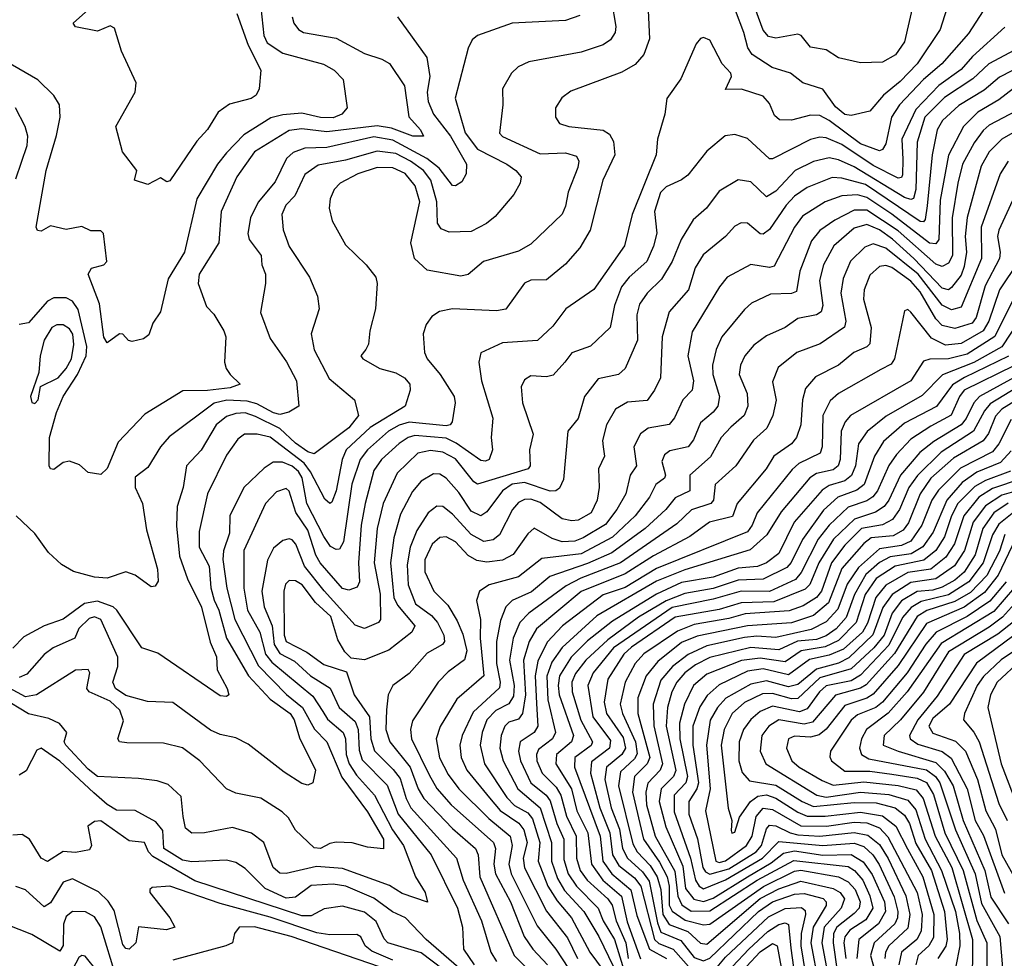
# Model space of a CAD drawing. Extents: x 1308313 to 1441400, y 959662 to 1036319.
# Tile 425 of 656: x 1365097 to 1368233, y 1016816 to 1019806. Entities that reach past the tile are written whole.
import ezdxf

# ---------------------------------------------------------------- set-up
doc = ezdxf.new("R2010")
doc.units = 0

msp = doc.modelspace()

# ---------------------------------------------------------------- linework, layer by layer
at = {"layer": '0CON10XD'}
for points in [[(1367098.7, 1019835), (1367102.8, 1019745), (1367084.8, 1019695.2), (1367057.4, 1019662.6), (1367015, 1019638.4), (1366851.7, 1019578.3), (1366823.5, 1019556.5), (1366803.1, 1019525), (1366803.3, 1019495), (1366815.8, 1019475), (1366845.3, 1019465.3), (1366955, 1019453.4), (1366975, 1019441.6), (1366988, 1019418), (1366992.5, 1019375), (1366954.3, 1019295), (1366914.1, 1019135), (1366880.6, 1019079.4), (1366835, 1019026.8), (1366775, 1018977.2), (1366725, 1018975.9), (1366705, 1018966.4), (1366645, 1018884.1), (1366615, 1018878.4), (1366475, 1018884.7), (1366433.6, 1018876.4), (1366409.5, 1018860.5), (1366391.8, 1018835), (1366382.1, 1018805), (1366386.2, 1018745), (1366394.6, 1018725), (1366436.2, 1018675), (1366480.8, 1018605), (1366483.5, 1018585), (1366474.6, 1018525), (1366468.1, 1018515), (1366455, 1018512.3), (1366336.8, 1018523.2), (1366305, 1018514.2), (1366271.5, 1018495), (1366204.4, 1018435), (1366180.8, 1018405), (1366154.3, 1018325.7), (1366127.7, 1018142.3), (1366115, 1018119.3), (1366105, 1018117.5), (1366087, 1018127), (1366065, 1018158.9), (1366011.7, 1018265), (1365996.2, 1018346.2), (1365985, 1018366.2), (1365965, 1018383.9), (1365933.9, 1018396.1), (1365903.8, 1018396.2), (1365875, 1018377.2), (1365811.1, 1018315), (1365766.5, 1018225), (1365765, 1018170), (1365746.2, 1018113.8), (1365744.2, 1018085.8), (1365756, 1017995), (1365782.4, 1017895), (1365856.9, 1017746.9), (1365946.5, 1017656.5), (1365997.5, 1017615), (1366035.3, 1017545.3), (1366075.5, 1017505.5), (1366122.9, 1017392.9), (1366205, 1017282.5), (1366255.1, 1017195), (1366255.9, 1017164.1), (1366205, 1017170), (1366156.2, 1017183.8), (1366105, 1017185.3), (1366085, 1017181.6), (1366055.1, 1017164.9), (1366035, 1017167.2), (1365975, 1017223.5), (1365953.2, 1017263.2), (1365932.5, 1017282.5), (1365865, 1017325.7), (1365785, 1017341.5), (1365755.9, 1017355.9), (1365670, 1017445), (1365615.6, 1017485.6), (1365555, 1017500.7), (1365438.1, 1017501.9), (1365414.7, 1017504.7), (1365409.3, 1017515), (1365427.5, 1017572.5), (1365416.2, 1017606.2), (1365385.2, 1017635.2), (1365318.2, 1017665), (1365310.3, 1017675), (1365320.4, 1017725), (1365315, 1017735.6), (1365275, 1017733.8), (1365150, 1017655), (1365115, 1017648.2), (1364936.2, 1017745)], [(1365864.3, 1019845), (1365874.1, 1019755.9), (1365885, 1019731.9), (1365935, 1019699.1), (1366064.3, 1019664.3), (1366098.9, 1019645), (1366127.3, 1019615), (1366140, 1019525), (1366122.7, 1019505), (1366095, 1019493.6), (1366055, 1019494.4), (1365995, 1019508), (1365935, 1019503), (1365896.9, 1019493.1), (1365811.2, 1019438.8), (1365755, 1019381.2), (1365727, 1019345), (1365661.4, 1019235), (1365621.8, 1019065), (1365570, 1018980), (1365545.6, 1018875), (1365521.1, 1018838.9), (1365508.3, 1018801.7), (1365491.2, 1018788.8), (1365455, 1018781.1), (1365443.3, 1018783.3), (1365425, 1018804.4), (1365415, 1018805.4), (1365375, 1018776), (1365364.8, 1018794.8), (1365350.9, 1018900.9), (1365314.7, 1018995.3), (1365325, 1019014.3), (1365365, 1019024.4), (1365374, 1019035), (1365363.3, 1019125), (1365355, 1019133.3), (1365323.6, 1019133.6), (1365295, 1019146.7), (1365245, 1019137.5), (1365195, 1019148.8), (1365165, 1019132), (1365154, 1019134), (1365148.8, 1019145), (1365180.8, 1019325), (1365213.6, 1019436.4), (1365225.3, 1019495), (1365223.9, 1019535), (1365205, 1019563.8), (1365154.2, 1019614.2), (1364965, 1019724)], [(1368177.6, 1019852.4), (1368118.6, 1019761.4), (1368033.9, 1019665), (1367975, 1019614.8), (1367899.3, 1019535), (1367873.3, 1019495), (1367855, 1019410), (1367845, 1019392.2), (1367835, 1019388), (1367775, 1019410), (1367675, 1019484.3), (1367645, 1019500.2), (1367615, 1019501.6), (1367555, 1019486.2), (1367516.9, 1019486.9), (1367501, 1019501), (1367485, 1019538.9), (1367465, 1019562.1), (1367395.8, 1019584.2), (1367345, 1019583.3), (1367363.8, 1019625), (1367362, 1019635), (1367334.2, 1019665), (1367295, 1019740.8), (1367275, 1019749.2), (1367265, 1019746.2), (1367250.9, 1019729.1), (1367202.2, 1019617.8), (1367157.5, 1019555), (1367151.4, 1019505), (1367128, 1019425), (1367124.4, 1019375), (1367047.2, 1019185), (1367023.5, 1019085), (1366925, 1018946), (1366836.5, 1018885), (1366795, 1018829.1), (1366746.3, 1018783.7), (1366634, 1018776), (1366565, 1018744), (1366559.6, 1018715), (1366567.2, 1018655), (1366603.9, 1018536.1), (1366598.8, 1018475), (1366602.2, 1018435), (1366592.5, 1018405), (1366580.7, 1018399.3), (1366565, 1018401.3), (1366487.2, 1018457.2), (1366455, 1018472.4), (1366355, 1018481.4), (1366334.1, 1018475), (1366305, 1018455.2), (1366249.3, 1018405), (1366225, 1018369.3), (1366196.6, 1018265), (1366184.7, 1018195.3), (1366176, 1018075), (1366179.5, 1018015), (1366171.8, 1017998.2), (1366145, 1017988.8), (1366125, 1017993.9), (1366054.3, 1018075), (1366040.1, 1018100.1), (1366015, 1018180), (1365976.2, 1018236.2), (1365955, 1018303.3), (1365945, 1018312.3), (1365915, 1018302), (1365879.3, 1018265), (1365810.4, 1018115), (1365811, 1017995), (1365822, 1017925), (1365861.1, 1017855), (1365880.1, 1017785), (1365899.5, 1017759.5), (1366030.7, 1017650.7), (1366062.3, 1017602.3), (1366077.4, 1017577.4), (1366127.5, 1017535), (1366134.1, 1017515), (1366136.2, 1017465), (1366145.8, 1017435), (1366169.4, 1017399.4), (1366227.1, 1017335), (1366284.6, 1017225), (1366319.7, 1017175), (1366357.3, 1017075), (1366388.5, 1017025), (1366396, 1016994), (1366315, 1017021.5), (1366275, 1017047), (1366125, 1017101.3), (1366042.2, 1017107.8), (1365945.3, 1017085.3), (1365925, 1017086.6), (1365903.8, 1017105), (1365874.4, 1017184.4), (1365835, 1017214.7), (1365775, 1017232.2), (1365685, 1017215.3), (1365645, 1017214.7), (1365625, 1017230), (1365617, 1017267), (1365611, 1017331), (1365569.4, 1017369.4), (1365535, 1017381.3), (1365475, 1017388.2), (1365345, 1017394.4), (1365315, 1017417.9), (1365244.1, 1017495), (1365238.5, 1017505), (1365246.5, 1017535), (1365223.3, 1017563.3), (1365189.1, 1017579.1), (1365125, 1017593.9), (1365040.5, 1017645)], [(1366981.6, 1019865), (1366995.6, 1019784.4), (1366993.6, 1019765), (1366978.8, 1019741.2), (1366955, 1019725.8), (1366885, 1019702.6), (1366718.1, 1019671.9), (1366684.2, 1019655.8), (1366662.9, 1019635), (1366634.7, 1019585), (1366635.2, 1019535), (1366624.8, 1019444.8), (1366635, 1019433.3), (1366755, 1019378), (1366835, 1019381.6), (1366870.5, 1019370.5), (1366877.2, 1019355), (1366874.2, 1019335), (1366843.7, 1019256.3), (1366835, 1019211.2), (1366824.1, 1019185.9), (1366725, 1019090.4), (1366685, 1019068.6), (1366574.3, 1019035.7), (1366525, 1018993.6), (1366501.5, 1018988.5), (1366395, 1019007.5), (1366354.6, 1019045), (1366342.9, 1019095), (1366371.3, 1019225), (1366356.3, 1019276.3), (1366325, 1019315.9), (1366285, 1019333.7), (1366235, 1019334.6), (1366173.8, 1019315), (1366117.1, 1019285), (1366098.7, 1019265), (1366085.3, 1019234.7), (1366082, 1019205), (1366091.5, 1019165), (1366135, 1019088.6), (1366200.6, 1019025), (1366230.6, 1018985), (1366235.6, 1018965), (1366229.6, 1018885), (1366211.8, 1018815), (1366208.2, 1018771.8), (1366198.8, 1018755), (1366183.8, 1018735), (1366190, 1018725), (1366244.2, 1018695), (1366295, 1018680.5), (1366322.7, 1018665), (1366339.6, 1018645), (1366340.5, 1018625), (1366324.6, 1018575), (1366213.4, 1018506.6), (1366136.8, 1018435), (1366123.5, 1018405), (1366105, 1018304.4), (1366091, 1018269), (1366085, 1018264.6), (1366068.6, 1018278.6), (1366023.3, 1018365), (1366002.7, 1018392.7), (1365895, 1018476), (1365853.3, 1018485), (1365812.7, 1018485), (1365791.1, 1018468.9), (1365755, 1018418), (1365695.2, 1018295), (1365668.5, 1018175), (1365668.8, 1018125), (1365700.3, 1018065), (1365705.9, 1017995.9), (1365716.3, 1017956.3), (1365730.9, 1017925), (1365755, 1017835.3), (1365825.6, 1017715), (1365895, 1017641.2), (1365958, 1017595), (1365971.2, 1017575), (1365987.9, 1017517.9), (1366039.2, 1017415), (1366030, 1017375), (1366015, 1017367.1), (1365995, 1017372.1), (1365938.7, 1017408.7), (1365825, 1017497.5), (1365785, 1017518.2), (1365735, 1017528.5), (1365705, 1017542.8), (1365585, 1017630.3), (1365504, 1017634), (1365435, 1017653.3), (1365401.4, 1017675), (1365393.1, 1017695), (1365409.2, 1017745), (1365409.2, 1017775), (1365355, 1017894.6), (1365335, 1017903.2), (1365317.9, 1017897.9), (1365285, 1017866.6), (1365272.3, 1017835), (1365203.3, 1017805), (1365175, 1017783.4), (1365119, 1017721), (1365095, 1017710.6)], [(1365788, 1019825), (1365824.3, 1019724.3), (1365864.4, 1019645), (1365860, 1019585), (1365850, 1019565), (1365834.2, 1019555), (1365765, 1019536.2), (1365728.9, 1019511.1), (1365695, 1019455.6), (1365661.4, 1019418.6), (1365575, 1019292), (1365565, 1019288.8), (1365545, 1019302.5), (1365505, 1019281.1), (1365462.5, 1019295), (1365470, 1019325), (1365424.3, 1019385), (1365403.1, 1019465), (1365464.2, 1019575), (1365467.5, 1019605), (1365421.5, 1019705), (1365399.1, 1019779.1), (1365385, 1019786.2), (1365345, 1019769.2), (1365275, 1019783.1), (1365267.5, 1019795), (1365345.3, 1019864.7)], [(1368057.7, 1019865), (1368028.1, 1019775), (1367955, 1019664.8), (1367901.4, 1019608.6), (1367848, 1019565), (1367805, 1019514.4), (1367745, 1019500.8), (1367725, 1019503.4), (1367695, 1019528.2), (1367655, 1019584.1), (1367590.8, 1019605), (1367552.2, 1019635), (1367493.6, 1019653.6), (1367430.2, 1019695), (1367415.7, 1019715.7), (1367403.7, 1019765), (1367376.3, 1019835)], [(1367944.2, 1019865), (1367914.4, 1019735), (1367886.5, 1019693.5), (1367845, 1019671), (1367775, 1019668), (1367705, 1019684.7), (1367665, 1019709.3), (1367615, 1019718.5), (1367585.9, 1019755.9), (1367575, 1019760), (1367505, 1019747.4), (1367482, 1019752), (1367465, 1019772.9), (1367430.9, 1019865)], [(1366881, 1019819), (1366835, 1019803.2), (1366665, 1019794.7), (1366554.7, 1019755.3), (1366538.2, 1019741.8), (1366524.7, 1019715.3), (1366483.8, 1019556.2), (1366515.9, 1019445), (1366555, 1019393), (1366647.9, 1019345), (1366677.5, 1019325), (1366693.5, 1019305), (1366690.4, 1019285), (1366670.9, 1019249.1), (1366611.5, 1019178.5), (1366583.8, 1019156.2), (1366535, 1019130.6), (1366465, 1019128.5), (1366439.7, 1019139.7), (1366427.7, 1019157.7), (1366425.9, 1019225), (1366406.4, 1019295), (1366382.6, 1019325), (1366341, 1019355), (1366295, 1019379.2), (1366235, 1019387.2), (1366135, 1019357.9), (1366047.7, 1019342.3), (1366005, 1019312.9), (1365973.2, 1019245), (1365944.6, 1019215.4), (1365932, 1019185), (1365936.3, 1019136.3), (1365955, 1019082.9), (1366020, 1018985), (1366045.5, 1018925), (1366051.1, 1018885), (1366024.6, 1018805), (1366035, 1018754.2), (1366082.3, 1018662.3), (1366163.1, 1018595), (1366175.9, 1018545), (1366145, 1018506), (1366035, 1018422.9), (1366015, 1018429.1), (1365975, 1018456.8), (1365925, 1018503.1), (1365848.3, 1018541.7), (1365815, 1018553.2), (1365785, 1018551.5), (1365755, 1018541.3), (1365722.3, 1018515), (1365675, 1018434.6), (1365628.1, 1018385), (1365617.1, 1018315), (1365598.7, 1018255), (1365596.7, 1018193.3), (1365606.2, 1018096.2), (1365631.2, 1018025), (1365675.7, 1017934.3), (1365703, 1017823), (1365724.1, 1017775.9), (1365725.7, 1017735), (1365757.8, 1017675), (1365762.5, 1017655), (1365755, 1017649.4), (1365735, 1017652.2), (1365537.2, 1017787.2), (1365485.6, 1017805), (1365406.5, 1017925), (1365394.2, 1017935), (1365345, 1017953.4), (1365303.7, 1017946.3), (1365235, 1017895.7), (1365175.2, 1017874.8), (1365110.2, 1017839.7), (1365075, 1017803.5)], [(1366300, 1019815), (1366393.1, 1019685), (1366403.1, 1019625), (1366394.8, 1019575), (1366397.4, 1019545), (1366415.2, 1019505), (1366469, 1019435), (1366519.4, 1019345), (1366519.3, 1019315), (1366505, 1019289.5), (1366485, 1019276.5), (1366475, 1019277.8), (1366432.9, 1019333), (1366393.8, 1019363.8), (1366285, 1019422.5), (1366225, 1019432.3), (1366075, 1019399.1), (1366005, 1019396.7), (1365967.7, 1019382.3), (1365946.7, 1019363.3), (1365910.7, 1019289.3), (1365856, 1019224), (1365831.4, 1019175), (1365823.4, 1019125), (1365827.3, 1019105), (1365866, 1019055), (1365867.5, 1019025), (1365880, 1018995), (1365880, 1018965), (1365863.4, 1018873.4), (1365895, 1018790), (1365946.2, 1018716.2), (1365978, 1018655), (1365985.6, 1018575), (1365954.2, 1018555), (1365925, 1018548.3), (1365905, 1018553), (1365852.4, 1018582.4), (1365820.9, 1018590.9), (1365756.1, 1018593.9), (1365715.7, 1018584.3), (1365573.1, 1018476.9), (1365545.2, 1018445), (1365505, 1018378.9), (1365465, 1018348), (1365464.2, 1018315), (1365488.4, 1018265), (1365500.2, 1018180.2), (1365535.2, 1018055), (1365537.3, 1018017.2), (1365528.6, 1018001.4), (1365515, 1017999.1), (1365465, 1018036.4), (1365435, 1018046.4), (1365375, 1018026.2), (1365335, 1018030), (1365267.7, 1018047.7), (1365230.2, 1018070.2), (1365188.1, 1018108.1), (1365145, 1018169.3), (1365085.3, 1018225)], [(1365964.7, 1019815), (1365969.5, 1019795), (1365984.4, 1019775), (1366000.8, 1019765), (1366105, 1019747.4), (1366195, 1019698.2), (1366250.4, 1019680.4), (1366275, 1019666.2), (1366322.1, 1019595), (1366336, 1019496), (1366373.6, 1019455), (1366383.3, 1019435), (1366349.2, 1019435), (1366280.5, 1019460.5), (1366235, 1019467.6), (1366075, 1019448.4), (1365995, 1019458.3), (1365955, 1019453), (1365844.7, 1019385), (1365788.9, 1019305), (1365738.3, 1019195), (1365730.7, 1019095), (1365668.6, 1018995), (1365665.7, 1018965), (1365692, 1018892), (1365715, 1018867.5), (1365747.3, 1018815), (1365753.1, 1018795), (1365748.9, 1018715), (1365754.4, 1018695), (1365766.7, 1018675), (1365799.2, 1018645), (1365767, 1018633), (1365695, 1018624.3), (1365616.1, 1018623.9), (1365495, 1018548.9), (1365410.5, 1018459.5), (1365375, 1018376.2), (1365355, 1018356.7), (1365315, 1018363.1), (1365287.4, 1018387.4), (1365255, 1018399.4), (1365234.8, 1018395.2), (1365205, 1018372.9), (1365194.5, 1018374.5), (1365190.8, 1018385), (1365191.4, 1018475), (1365214.3, 1018554.3), (1365234.8, 1018605), (1365281.3, 1018675), (1365308.4, 1018735), (1365310.3, 1018765), (1365282.5, 1018882.5), (1365265, 1018909.5), (1365245, 1018920.2), (1365205, 1018920.2), (1365185, 1018909.3), (1365125, 1018840), (1365095, 1018834.5)], [(1368235, 1019781.6), (1368131.4, 1019688.6), (1368095, 1019647.2), (1368024.3, 1019595.7), (1367950.7, 1019519.3), (1367905.9, 1019425), (1367909.9, 1019359.9), (1367908.9, 1019311.1), (1367905, 1019302.6), (1367895, 1019301.2), (1367815, 1019341.4), (1367715, 1019408), (1367665, 1019429.4), (1367645, 1019431.6), (1367615.4, 1019424.6), (1367495, 1019362.2), (1367485, 1019362), (1367415, 1019426.9), (1367375, 1019440), (1367344.2, 1019435.8), (1367285, 1019387.3), (1367225, 1019310.8), (1367204.8, 1019295.2), (1367156.2, 1019273.8), (1367137.9, 1019255), (1367118.6, 1019195), (1367126.1, 1019126.1), (1367115.9, 1019084.1), (1367094.3, 1019035), (1367037.6, 1018985), (1367013.9, 1018955), (1366991.5, 1018895), (1366977.1, 1018825), (1366915, 1018765.4), (1366855, 1018744.6), (1366833.3, 1018715), (1366796.2, 1018673.8), (1366775, 1018667.8), (1366725, 1018671.5), (1366705, 1018658.9), (1366693.7, 1018636.3), (1366698.2, 1018585), (1366732.2, 1018485), (1366720.3, 1018435), (1366722.5, 1018385), (1366716.2, 1018375), (1366555, 1018325.7), (1366543.1, 1018333.1), (1366485, 1018406.7), (1366445, 1018427.8), (1366405, 1018433.3), (1366365, 1018424.3), (1366298.6, 1018361.4), (1366254.5, 1018265), (1366235.6, 1018184.4), (1366225.6, 1018075), (1366245.1, 1017975.1), (1366246.2, 1017895), (1366239.4, 1017885), (1366195, 1017866.1), (1366165, 1017876.5), (1366066.7, 1017986.7), (1366004.3, 1018065), (1365976.6, 1018135), (1365965, 1018148.5), (1365955, 1018152.3), (1365935, 1018146.8), (1365905, 1018122.3), (1365886.5, 1018083.5), (1365868.5, 1017985), (1365875.5, 1017935), (1365900.5, 1017875), (1365906.8, 1017815), (1365925, 1017786.9), (1365972.4, 1017762.4), (1366023, 1017715), (1366085.8, 1017675.8), (1366114.8, 1017615), (1366165, 1017569.8), (1366174.4, 1017545), (1366178.5, 1017478.5), (1366188, 1017448), (1366266.8, 1017366.8), (1366301.8, 1017275), (1366407, 1017145), (1366491.2, 1016975), (1366507.4, 1016915), (1366509.8, 1016845), (1366544, 1016795)], [(1368265, 1019709), (1368183, 1019665), (1368132.3, 1019617.7), (1368042.3, 1019557.7), (1367979.2, 1019495), (1367954.9, 1019415.1), (1367950.5, 1019265), (1367943.4, 1019236.6), (1367935, 1019232.5), (1367915, 1019238.8), (1367755, 1019337.2), (1367705, 1019359.6), (1367675, 1019365.8), (1367625, 1019354.4), (1367566.7, 1019325), (1367505, 1019260), (1367475, 1019241.6), (1367425, 1019289.1), (1367385, 1019295.3), (1367325, 1019259.6), (1367284.6, 1019205), (1367241.7, 1019168.2), (1367203.5, 1019105), (1367174.4, 1019035), (1367140.7, 1018979.3), (1367094.8, 1018935), (1367070.6, 1018899.4), (1367062.2, 1018865), (1367064.8, 1018785.2), (1367025.2, 1018694.8), (1367004.3, 1018675.7), (1366938.7, 1018661.3), (1366895.3, 1018605), (1366875.6, 1018535), (1366842.9, 1018495), (1366828.9, 1018341.1), (1366816.4, 1018313.6), (1366804.7, 1018305.3), (1366786.7, 1018303.3), (1366705, 1018331.4), (1366665, 1018325.7), (1366634, 1018305), (1366585, 1018237.9), (1366565, 1018225.7), (1366535, 1018240.4), (1366495, 1018300), (1366455, 1018345.7), (1366435, 1018358.1), (1366415, 1018359.5), (1366375, 1018335.8), (1366347.6, 1018302.4), (1366309.8, 1018230.2), (1366288.3, 1018155), (1366277.3, 1018075), (1366288.9, 1017965), (1366300.6, 1017940.6), (1366355.8, 1017875), (1366346.1, 1017855), (1366273, 1017797), (1366195, 1017766.9), (1366152, 1017772), (1366132.4, 1017792.4), (1366110.4, 1017830.4), (1366087.6, 1017905), (1366039.1, 1017949.1), (1365996, 1018005), (1365975, 1018018.4), (1365955, 1018019.1), (1365943, 1018007), (1365938.4, 1017985), (1365939, 1017845), (1365945.3, 1017825.3), (1366011.2, 1017791.2), (1366065, 1017751.1), (1366138, 1017728), (1366161.9, 1017655), (1366210.8, 1017585), (1366215.1, 1017515.1), (1366226.5, 1017476.5), (1366286.6, 1017416.6), (1366308.3, 1017388.3), (1366327.5, 1017325), (1366343, 1017295), (1366488, 1017135), (1366509.3, 1017065), (1366567.8, 1016935), (1366597, 1016835), (1366615.2, 1016805)], [(1368335, 1019682.7), (1368217, 1019623), (1368168.7, 1019581.3), (1368087.7, 1019532.3), (1368035.6, 1019485), (1368019.2, 1019455), (1368002.6, 1019375), (1367986.9, 1019213.1), (1367980.8, 1019169.2), (1367975, 1019162.2), (1367965, 1019162.8), (1367790.5, 1019280.5), (1367715, 1019300.7), (1367685, 1019302.6), (1367605, 1019270.7), (1367565, 1019243.7), (1367538.3, 1019215), (1367485, 1019137.3), (1367465, 1019122.2), (1367455, 1019123.4), (1367415, 1019157.8), (1367395, 1019158.7), (1367375, 1019148.5), (1367344.7, 1019115), (1367273.6, 1019056.4), (1367247.7, 1019015), (1367226.5, 1018945), (1367165, 1018874.6), (1367143.6, 1018795), (1367137.5, 1018665), (1367118.8, 1018625), (1367095, 1018592.7), (1367032.3, 1018587.7), (1366994, 1018565), (1366965.8, 1018515), (1366953.3, 1018465), (1366954.8, 1018444.8), (1366959.4, 1018415), (1366940, 1018375), (1366942.6, 1018315), (1366936.2, 1018275), (1366916.5, 1018235), (1366875, 1018211), (1366855, 1018208.9), (1366825, 1018215.8), (1366755, 1018267.2), (1366725, 1018278.3), (1366705, 1018277.7), (1366685, 1018267.8), (1366666, 1018245), (1366625, 1018164.3), (1366605, 1018148.5), (1366575, 1018143.3), (1366535, 1018165.8), (1366475, 1018230.9), (1366445, 1018254.7), (1366425, 1018256.5), (1366397.9, 1018235), (1366361.4, 1018178.6), (1366340.1, 1018125), (1366331.4, 1018068.6), (1366333.8, 1018005), (1366357.7, 1017945), (1366408.1, 1017908.1), (1366427, 1017885), (1366447.3, 1017845), (1366449.8, 1017825), (1366443.1, 1017815), (1366395, 1017787.5), (1366337, 1017723), (1366285.2, 1017684.8), (1366270.3, 1017655), (1366265, 1017607.5), (1366263, 1017545), (1366275.2, 1017505), (1366340.1, 1017425), (1366365.5, 1017355.5), (1366384.5, 1017325), (1366475, 1017228.9), (1366548.5, 1017165), (1366557.3, 1017145), (1366562.4, 1017075), (1366671.6, 1016825), (1366740.7, 1016755)], [(1368285.9, 1019605), (1368215, 1019550.2), (1368148.8, 1019511.2), (1368103.3, 1019465), (1368055.3, 1019374.7), (1368028.7, 1019231.3), (1368024.4, 1019105.6), (1368015, 1019091.5), (1367994.1, 1019094.1), (1367875, 1019186.6), (1367795, 1019239.4), (1367765, 1019247.3), (1367715.1, 1019244.9), (1367661.8, 1019225), (1367589.7, 1019180.3), (1367564.9, 1019145.1), (1367499.7, 1019020.3), (1367485, 1019016.6), (1367425, 1019025.9), (1367350, 1018985), (1367325.3, 1018955), (1367238.2, 1018811.8), (1367224.8, 1018735), (1367243, 1018655), (1367238.2, 1018625), (1367209.2, 1018595), (1367182.4, 1018537.6), (1367165, 1018515.9), (1367098.6, 1018505), (1367073.7, 1018486.3), (1367052.6, 1018445), (1367061.1, 1018385), (1367040.8, 1018355), (1367027, 1018295), (1366999.1, 1018245), (1366962.3, 1018197.7), (1366891.8, 1018155), (1366865, 1018144.9), (1366825, 1018142.4), (1366792.7, 1018152.7), (1366735, 1018185.4), (1366715, 1018167.9), (1366668.4, 1018101.6), (1366635, 1018083.8), (1366585, 1018077.5), (1366552.7, 1018082.7), (1366525, 1018098.7), (1366485, 1018142.3), (1366455, 1018158.1), (1366435, 1018155.7), (1366411, 1018135), (1366387.6, 1018085), (1366387.2, 1018047.2), (1366415.9, 1017985), (1366460.1, 1017940.1), (1366490.6, 1017890.6), (1366508.5, 1017848.5), (1366520.7, 1017795), (1366513.2, 1017766.8), (1366461.6, 1017728.4), (1366429.2, 1017695), (1366347.4, 1017572.6), (1366341.9, 1017545), (1366345.2, 1017515), (1366400.5, 1017400.5)], [(1365085, 1019298.9), (1365120.4, 1019405), (1365122.3, 1019435), (1365114.2, 1019465), (1365083.2, 1019525)], [(1368395, 1019523.1), (1368225, 1019425.5), (1368184.4, 1019385), (1368159.1, 1019339.1), (1368114.9, 1019175.1), (1368108.4, 1019115), (1368112.9, 1019065), (1368105, 1019019.1), (1368095, 1018992.4), (1368065, 1018953), (1368054.8, 1018945.2), (1368035, 1018950.3), (1367945, 1019045.5), (1367877, 1019107), (1367835, 1019136.3), (1367795, 1019152.9), (1367755, 1019141.2), (1367689.8, 1019085), (1367657, 1019025), (1367644.2, 1018975), (1367654.8, 1018895), (1367649.4, 1018875), (1367635, 1018865.7), (1367575.7, 1018854.3), (1367535.2, 1018824.8), (1367475, 1018798.6), (1367435, 1018769.1), (1367406.2, 1018735), (1367392.4, 1018705), (1367388.3, 1018675), (1367413.3, 1018615), (1367416.1, 1018575), (1367404.2, 1018545), (1367362.2, 1018507.8), (1367331.4, 1018475), (1367296.7, 1018413.3), (1367231, 1018355), (1367231.2, 1018305), (1367185, 1018283), (1367154.8, 1018245), (1367088.5, 1018185), (1366982.8, 1018107.2), (1366905, 1018072.9), (1366785, 1018031.5), (1366726.5, 1017983.5), (1366664.9, 1017955.1), (1366645, 1017935.4), (1366627.9, 1017892.1), (1366615.4, 1017824.6), (1366614.9, 1017755.1), (1366627.6, 1017695), (1366625, 1017677.3), (1366540.6, 1017599.4), (1366506.5, 1017525), (1366498.8, 1017495), (1366502.8, 1017455), (1366520.7, 1017415), (1366593.2, 1017326.8), (1366626.8, 1017286.8), (1366686.4, 1017246.4), (1366702.9, 1017225), (1366713.6, 1017185), (1366700.8, 1017135), (1366704.1, 1017104.1), (1366775, 1016966.1), (1366841.1, 1016881.1), (1366873.5, 1016815)], [(1368271.8, 1019515), (1368185, 1019469.6), (1368165, 1019452.4), (1368137, 1019413), (1368099.9, 1019345), (1368085.1, 1019284.9), (1368067.2, 1019175), (1368067.4, 1019055), (1368055, 1019029.8), (1368035, 1019019), (1368015, 1019027.3), (1367895, 1019133.4), (1367795, 1019198.6), (1367755, 1019198.8), (1367692.7, 1019167.3), (1367645.7, 1019134.3), (1367619, 1019101), (1367582, 1019005), (1367570.5, 1018939.5), (1367555, 1018933), (1367488.6, 1018931.4), (1367427.8, 1018902.2), (1367405, 1018882.9), (1367333.6, 1018795), (1367314.8, 1018755), (1367303.3, 1018705), (1367304.5, 1018675), (1367325.6, 1018605), (1367320, 1018575), (1367305.3, 1018555), (1367265, 1018521.1), (1367242.9, 1018467.1), (1367225.4, 1018445), (1367167.9, 1018432.1), (1367150, 1018420), (1367142.1, 1018397.9), (1367153.5, 1018355), (1367150.8, 1018345), (1367123.3, 1018325), (1367102.4, 1018285), (1367057.6, 1018225), (1366985, 1018157.1), (1366885, 1018104.3), (1366760.3, 1018089.7), (1366685, 1018030.5), (1366591.9, 1018005), (1366561.2, 1017985), (1366551.7, 1017955), (1366564.8, 1017894.8), (1366563.8, 1017835), (1366575.2, 1017715), (1366489.4, 1017640.6), (1366436.1, 1017553.9), (1366423.5, 1017515), (1366434, 1017454), (1366461, 1017401), (1366495.3, 1017355.3), (1366590.9, 1017260.9), (1366658.6, 1017205), (1366665.6, 1017175), (1366654.2, 1017115), (1366662.5, 1017085), (1366745, 1016918.9), (1366804.2, 1016844.2), (1366883.2, 1016725)], [(1368245, 1019355.3), (1368219.5, 1019315), (1368159.5, 1019145), (1368160.1, 1019045), (1368095, 1018889.7), (1368065, 1018881.9), (1368035, 1018895.9), (1367958.7, 1018995), (1367855, 1019078.3), (1367815, 1019091.9), (1367788.4, 1019081.6), (1367743.2, 1019036.8), (1367719.1, 1018980.9), (1367711.6, 1018935), (1367728.5, 1018845), (1367724.1, 1018825.9), (1367646.4, 1018773.6), (1367571.8, 1018745), (1367512.7, 1018697.3), (1367495, 1018652.5), (1367506, 1018594), (1367495.5, 1018544.5), (1367476.7, 1018505), (1367434.2, 1018465.8), (1367378.1, 1018385), (1367311.6, 1018325), (1367307, 1018275), (1367297.6, 1018265), (1367236, 1018244), (1367189.8, 1018200.2), (1367010, 1018075), (1366883.6, 1018026.4), (1366837.7, 1018002.3), (1366718.1, 1017915), (1366689.5, 1017885), (1366668.9, 1017835), (1366656.4, 1017765), (1366672, 1017685), (1366669.2, 1017650.8), (1366655, 1017626.2), (1366613.3, 1017605), (1366585, 1017575.2), (1366569.7, 1017535), (1366563.8, 1017495), (1366577.6, 1017435), (1366648.3, 1017328.3), (1366672.8, 1017302.8), (1366715, 1017278.6), (1366729.6, 1017259.6), (1366753.1, 1017185), (1366748, 1017125), (1366779.1, 1017045), (1366808.3, 1016998.3), (1366854.4, 1016944.4), (1366912.9, 1016835), (1366955, 1016777.3)], [(1368284.8, 1019285), (1368215.5, 1019135), (1368210.6, 1019115), (1368220, 1019065), (1368217, 1019045), (1368172.1, 1018957.9), (1368142.9, 1018857.1), (1368130.5, 1018839.5), (1368075, 1018822.1), (1368035, 1018831.4), (1368015, 1018852.3), (1367965, 1018938.3), (1367935, 1018972.4), (1367875, 1019016.4), (1367855, 1019022.6), (1367835, 1019019.2), (1367805, 1018991.8), (1367786, 1018945), (1367784.8, 1018915), (1367809.1, 1018825), (1367805, 1018773.6), (1367795, 1018763.2), (1367753.8, 1018745), (1367704.3, 1018705.7), (1367631.6, 1018668.4), (1367599.1, 1018630.9), (1367589.6, 1018595), (1367584.3, 1018515), (1367571.4, 1018475), (1367555.3, 1018455), (1367499, 1018415), (1367474.8, 1018375), (1367382.2, 1018265), (1367367.1, 1018222.9), (1367293.8, 1018205), (1367230.9, 1018159.1), (1367115, 1018097.8), (1367025, 1018040.6), (1366885.4, 1017984.6), (1366743.1, 1017865), (1366719.9, 1017825), (1366701.9, 1017765), (1366707.8, 1017655), (1366698.4, 1017595), (1366685, 1017577.8), (1366655, 1017567.7), (1366641.5, 1017555), (1366630.2, 1017525), (1366626.4, 1017485), (1366636.3, 1017445), (1366683.1, 1017355), (1366755, 1017294.8), (1366790.6, 1017185), (1366790.7, 1017125), (1366809.5, 1017069.5), (1366832, 1017032), (1366894, 1016965), (1366941.5, 1016885), (1366988, 1016788)], [(1368278.1, 1019035), (1368217.4, 1018945), (1368183.8, 1018845), (1368165.4, 1018815), (1368095, 1018774.6), (1368045, 1018768.7), (1368001.1, 1018791.1), (1367935, 1018874), (1367925, 1018882), (1367915, 1018878.8), (1367883.3, 1018725), (1367872.1, 1018707.9), (1367839.1, 1018690.9), (1367705, 1018614.7), (1367678.1, 1018591.9), (1367655.2, 1018544.9), (1367652.8, 1018445), (1367646, 1018425), (1367578.6, 1018391.4), (1367557, 1018373), (1367445.6, 1018235), (1367430.2, 1018195), (1367415, 1018174.5), (1367125, 1018057.6), (1367025, 1017997.3), (1366955, 1017973.8), (1366825.9, 1017875), (1366776.9, 1017823.1), (1366747.4, 1017762.6), (1366739, 1017715), (1366742.9, 1017627.1), (1366747.2, 1017555), (1366734.9, 1017535.1), (1366691.1, 1017505), (1366685.7, 1017475), (1366692.1, 1017445), (1366724.9, 1017375), (1366773.4, 1017335), (1366786.8, 1017316.8), (1366807.6, 1017245), (1366829.7, 1017195), (1366829.8, 1017129.8), (1366843.5, 1017085), (1366870.4, 1017045), (1366939.3, 1016975), (1366955.6, 1016935), (1366991.2, 1016875), (1367025.5, 1016765)], [(1368266.8, 1018925), (1368203, 1018797), (1368115, 1018740.7), (1368055, 1018725.3), (1367995.2, 1018724.8), (1367975, 1018717.5), (1367935, 1018655.2), (1367742.6, 1018545), (1367725.7, 1018524.3), (1367713.5, 1018495), (1367710, 1018405), (1367704, 1018385), (1367687.8, 1018372.2), (1367635, 1018359.9), (1367613.6, 1018346.4), (1367521.9, 1018238.1), (1367476.8, 1018165), (1367423.6, 1018116.4), (1367215, 1018053.2), (1367125, 1018016.9), (1366935, 1017906.5), (1366825, 1017805.8), (1366791.4, 1017758.6), (1366776.1, 1017713.9), (1366778.7, 1017638.7), (1366803.8, 1017535), (1366793.3, 1017515), (1366749, 1017481), (1366742.7, 1017465), (1366744.3, 1017445), (1366761.2, 1017405), (1366805, 1017360.4), (1366820.8, 1017335), (1366838.5, 1017268.5), (1366868.8, 1017205), (1366869.8, 1017135), (1366882.3, 1017095), (1366904.3, 1017065), (1366970.4, 1017005), (1366984, 1016985), (1366996.1, 1016935), (1367027.2, 1016865), (1367035.2, 1016815)], [(1368312.8, 1018897.2), (1368225, 1018763.4), (1368136.1, 1018713.9), (1368036, 1018674), (1367971.4, 1018608.6), (1367856.9, 1018543.1), (1367795.8, 1018494.2), (1367768.3, 1018455), (1367758.6, 1018385), (1367746.6, 1018353.4), (1367725, 1018337), (1367675, 1018322.2), (1367652.6, 1018307.4), (1367563, 1018205), (1367515, 1018105.2), (1367475.7, 1018075), (1367446.4, 1018063.6), (1367385, 1018058.2), (1367305, 1018030.1), (1367205, 1018012.8), (1367125, 1017975.3), (1366985, 1017889.8), (1366905, 1017827.3), (1366853, 1017775), (1366816.4, 1017715), (1366811.6, 1017685), (1366815.5, 1017655), (1366861, 1017525), (1366853.8, 1017505), (1366806.5, 1017465), (1366804.2, 1017435), (1366853.8, 1017355), (1366871.8, 1017285), (1366906.2, 1017215), (1366917.6, 1017115), (1366953.7, 1017065), (1367013.4, 1017013.4), (1367031.8, 1016931.8), (1367074.3, 1016814.3)], [(1365145, 1018583.5), (1365156.1, 1018595), (1365163.2, 1018636.8), (1365218.9, 1018665), (1365245, 1018694.8), (1365261.3, 1018725), (1365269.2, 1018770.8), (1365266, 1018804), (1365255, 1018820.9), (1365235, 1018833.3), (1365215, 1018833.7), (1365199.6, 1018825), (1365174.8, 1018785), (1365161.7, 1018735), (1365158.2, 1018681.8), (1365131.1, 1018605), (1365135, 1018586.2), (1365145, 1018583.5)], [(1368245.9, 1018734.1), (1368106.2, 1018666.2), (1368067.5, 1018642.5), (1368016.8, 1018573.2), (1367915, 1018520.2), (1367848.5, 1018461.5), (1367819.2, 1018415), (1367786.3, 1018325), (1367763.3, 1018306.8), (1367702.7, 1018285), (1367656.8, 1018243.2), (1367590, 1018150), (1367553.7, 1018076.3), (1367539.8, 1018060.2), (1367465, 1018023.4), (1367385, 1018020.2), (1367305.9, 1017994.1), (1367215, 1017977.5), (1367155.6, 1017954.4), (1367068.1, 1017901.9), (1366969.6, 1017830.4), (1366899.7, 1017765), (1366867.1, 1017722.9), (1366855.6, 1017695), (1366856.8, 1017665), (1366884.3, 1017574.3), (1366921.5, 1017505), (1366916.7, 1017493.3), (1366864.9, 1017455.1), (1366863.4, 1017425), (1366946.1, 1017205), (1366954.1, 1017125), (1366982.9, 1017085), (1367043.4, 1017033.4), (1367062.4, 1016952.4), (1367102.3, 1016845), (1367157, 1016815)], [(1368265.4, 1018704.6), (1368104.9, 1018625.1), (1368089.6, 1018605), (1368063.8, 1018546.1), (1367999.1, 1018510.9), (1367935, 1018469), (1367889.2, 1018420.8), (1367864.5, 1018385.5), (1367828.5, 1018305), (1367814.1, 1018285.9), (1367795, 1018273.3), (1367735, 1018252.3), (1367675, 1018195.8), (1367639.6, 1018150.4), (1367585.7, 1018044.3), (1367567.3, 1018022.7), (1367485, 1017983.7), (1367395, 1017985.1), (1367305, 1017959.3), (1367175, 1017933.6), (1366988.5, 1017805), (1366922.9, 1017725), (1366906.2, 1017685), (1366922, 1017585), (1366979, 1017509), (1366975.5, 1017485), (1366918.5, 1017441.5), (1366914.3, 1017405), (1366944.5, 1017295), (1366976.2, 1017215), (1366985, 1017144.7), (1367005, 1017111.3), (1367055, 1017071.6), (1367075.6, 1017045.6), (1367118.5, 1016875), (1367132.8, 1016862.8), (1367178.1, 1016845), (1367235, 1016779.6)], [(1368285, 1018677.4), (1368154.1, 1018605), (1368136.2, 1018585), (1368111.8, 1018535), (1368095.2, 1018514.8), (1368007.9, 1018462.1), (1367963.5, 1018426.5), (1367902.4, 1018355), (1367865, 1018275.2), (1367849.7, 1018255), (1367822.9, 1018237.1), (1367755.5, 1018214.5), (1367689.2, 1018150.8), (1367641.6, 1018075), (1367613.1, 1018006.9), (1367598.7, 1017991.3), (1367499, 1017951), (1367395, 1017948.4), (1367325, 1017927.1), (1367185, 1017902.3), (1367045, 1017807.1), (1367021.4, 1017785), (1366969.6, 1017705), (1366958.8, 1017631.2), (1366965.4, 1017595), (1367018.6, 1017518.6), (1367026.3, 1017485), (1367014.3, 1017465), (1366965.4, 1017425), (1366960, 1017385), (1366980.5, 1017295), (1367007, 1017227), (1367016.4, 1017165), (1367033, 1017135), (1367080.7, 1017090.7), (1367101.7, 1017061.7), (1367128.3, 1016928.3), (1367139.3, 1016899.3), (1367202.2, 1016872.2), (1367245, 1016817.7), (1367275, 1016807.1), (1367295, 1016815.6), (1367449.6, 1016965), (1367495, 1016995.1), (1367565, 1017019.5), (1367595, 1017022.3), (1367655.6, 1017005.6), (1367665.5, 1016995), (1367665, 1016983.4), (1367624.1, 1016915), (1367616.7, 1016865), (1367640.6, 1016735)], [(1368318.1, 1018661.9), (1368188.1, 1018581.9), (1368169.8, 1018560.2), (1368134.6, 1018495), (1368032, 1018428), (1367955.9, 1018354.1), (1367928.2, 1018315), (1367898.8, 1018245), (1367876.4, 1018213.6), (1367845, 1018196), (1367778.3, 1018185), (1367725, 1018132.2), (1367682.9, 1018075), (1367650.1, 1017985), (1367634.8, 1017965.2), (1367592, 1017938), (1367547.1, 1017922.9), (1367407.5, 1017912.5), (1367355, 1017898.6), (1367245, 1017878.8), (1367191.9, 1017858.1), (1367085, 1017785.9), (1367056.7, 1017755), (1367024.8, 1017695), (1367009.1, 1017625), (1367016.4, 1017595), (1367058.1, 1017505), (1367063.5, 1017466.5), (1367055, 1017450.9), (1367010.3, 1017409.7), (1367003.5, 1017365), (1367050, 1017180), (1367063.5, 1017155), (1367105, 1017111.1), (1367127.5, 1017075), (1367139.1, 1017035), (1367144.7, 1016955), (1367165, 1016923.3), (1367225, 1016900.5), (1367265, 1016863.3), (1367285, 1016860.9), (1367455.7, 1017005.7), (1367515, 1017036.9), (1367585, 1017060.8), (1367687.9, 1017037.9), (1367710.3, 1017025), (1367723.4, 1017005), (1367713, 1016975), (1367659, 1016915), (1367651.6, 1016865), (1367672.4, 1016752.4)], [(1368366.7, 1018653.3), (1368225, 1018564.6), (1368205, 1018542.7), (1368182.1, 1018487.9), (1368165, 1018463.9), (1368071.1, 1018408.9), (1367998.4, 1018345), (1367964.4, 1018295), (1367927.2, 1018202.8), (1367910.9, 1018179.1), (1367878.4, 1018161.6), (1367808.9, 1018155), (1367785, 1018137), (1367715, 1018057.1), (1367672.5, 1017947.5), (1367625, 1017907.8), (1367555, 1017884.2), (1367415, 1017874.5), (1367255, 1017841.4), (1367205, 1017821.2), (1367129, 1017761), (1367092.6, 1017715), (1367065.9, 1017645), (1367065.6, 1017595), (1367103.4, 1017455), (1367095.7, 1017435), (1367054.6, 1017395), (1367048.2, 1017345), (1367083.5, 1017195), (1367135, 1017121.6), (1367159.1, 1017075), (1367165.4, 1017045), (1367165.2, 1016985.2), (1367175.2, 1016965.2), (1367216.8, 1016936.8), (1367275, 1016922.2), (1367295, 1016924.1), (1367465.3, 1017044.7), (1367565, 1017093.6), (1367585, 1017096.1), (1367704.6, 1017074.6), (1367735, 1017059.5), (1367757.7, 1017035), (1367773.8, 1016995), (1367770.5, 1016975), (1367755, 1016958.5), (1367699.5, 1016915), (1367689, 1016895), (1367687.2, 1016865), (1367700.6, 1016775)], [(1368255, 1018531.6), (1368215.4, 1018455), (1368195, 1018428.6), (1368093.4, 1018376.6), (1368022.9, 1018307.1), (1368001.5, 1018275), (1367969.8, 1018195), (1367935.4, 1018145), (1367905, 1018130.7), (1367835, 1018119.6), (1367768.9, 1018061.1), (1367732.8, 1018007.2), (1367702.1, 1017927.9), (1367665, 1017887.2), (1367617.4, 1017862.6), (1367505, 1017837.3), (1367445, 1017841.9), (1367405, 1017837.5), (1367285, 1017810.6), (1367226.4, 1017783.6), (1367175.8, 1017745), (1367138.6, 1017701.4), (1367114.2, 1017625), (1367116.3, 1017556.3), (1367144.5, 1017435), (1367136.8, 1017415), (1367096.9, 1017373.1), (1367091.4, 1017345), (1367093.7, 1017305), (1367121.3, 1017205), (1367183.2, 1017093.2), (1367193.1, 1017013.1), (1367206, 1016986), (1367235.5, 1016965.5), (1367295, 1016967.3), (1367445.6, 1017064.4), (1367562.5, 1017127.5), (1367735, 1017107.8), (1367756, 1017095), (1367781.9, 1017065), (1367804.9, 1017015), (1367814.3, 1016975), (1367792.1, 1016937.9), (1367741.3, 1016905), (1367725, 1016884.1), (1367721.7, 1016865), (1367728.5, 1016815)], [(1368255, 1018432.6), (1368221.2, 1018395), (1368145, 1018364.5), (1368098.6, 1018331.4), (1368049.5, 1018275), (1368006.4, 1018173.6), (1367973.3, 1018126.7), (1367936.4, 1018103.6), (1367869.3, 1018095), (1367835, 1018077), (1367792, 1018038), (1367755.3, 1017974.7), (1367729, 1017901), (1367697.2, 1017865), (1367665, 1017842.8), (1367635, 1017831.7), (1367574.1, 1017825.9), (1367515, 1017798), (1367425, 1017805.3), (1367295, 1017773.4), (1367249, 1017751), (1367214.8, 1017725.2), (1367189.6, 1017695), (1367174.3, 1017665), (1367160.2, 1017615), (1367155.3, 1017554.7), (1367186.1, 1017413.9), (1367179.4, 1017395), (1367139.5, 1017355), (1367133.9, 1017315), (1367154.3, 1017234.3), (1367208.6, 1017108.6), (1367217.5, 1017037.5), (1367244.2, 1017004.2), (1367275, 1016996.1), (1367305, 1017007.5), (1367414.8, 1017075.2), (1367490.4, 1017119.6), (1367529, 1017151), (1367565, 1017157.9), (1367655, 1017144.3), (1367745, 1017146.1), (1367783, 1017123), (1367812.1, 1017082.1), (1367850.7, 1016995), (1367854.9, 1016965), (1367831.7, 1016925), (1367769.1, 1016875), (1367763.2, 1016815)], [(1368252.7, 1018367.3), (1368172.5, 1018337.5), (1368138.9, 1018318.9), (1368085.2, 1018264.8), (1368064.7, 1018225), (1368042.1, 1018157.9), (1368014.8, 1018115.2), (1367976.5, 1018083.5), (1367885.2, 1018064.8), (1367825, 1018025.3), (1367790.1, 1017975), (1367761.4, 1017885), (1367705, 1017828), (1367662.4, 1017807.6), (1367586.1, 1017795), (1367535, 1017760.3), (1367455, 1017772), (1367395.5, 1017764.5), (1367285, 1017721), (1367243, 1017685), (1367214.3, 1017625), (1367198.6, 1017565), (1367198.9, 1017515), (1367224.2, 1017395), (1367218.4, 1017375), (1367181.6, 1017335), (1367181.7, 1017281.7), (1367233.7, 1017135), (1367249.3, 1017065), (1367261.4, 1017045), (1367275, 1017037), (1367345, 1017065.4), (1367463.1, 1017135), (1367515, 1017187.9), (1367655, 1017174.6), (1367755, 1017181.9), (1367785, 1017171.9), (1367814.4, 1017145), (1367834.7, 1017114.7), (1367881.7, 1017011.7), (1367893.2, 1016965), (1367893, 1016945), (1367884.2, 1016925.8), (1367818.7, 1016865), (1367806.3, 1016825), (1367828.9, 1016745)], [(1368286.6, 1018343.4), (1368195, 1018311.8), (1368152, 1018285), (1368104.3, 1018225.7), (1368074.2, 1018135.8), (1368046.3, 1018093.7), (1367999, 1018055), (1367925, 1018044.4), (1367855.5, 1018004.5), (1367823.1, 1017965), (1367797.2, 1017882.8), (1367781.5, 1017855), (1367720.1, 1017799.9), (1367675, 1017781.4), (1367612.4, 1017767.6), (1367545, 1017718.8), (1367465, 1017737.5), (1367415, 1017730.2), (1367325, 1017686.5), (1367286.7, 1017653.3), (1367262.9, 1017617.1), (1367241, 1017555), (1367240.9, 1017495), (1367258.7, 1017375), (1367253, 1017355), (1367228.1, 1017315), (1367227.9, 1017275), (1367256.1, 1017196.1), (1367272.1, 1017105), (1367281.2, 1017091.2), (1367295, 1017084.1), (1367355, 1017100.6), (1367442.8, 1017155), (1367459.2, 1017175), (1367475, 1017228.4), (1367485, 1017239.8), (1367505, 1017238), (1367550.4, 1017215), (1367575, 1017209.3), (1367645.5, 1017204.5), (1367755, 1017216.2), (1367797.6, 1017207.6), (1367835, 1017177.6), (1367863.1, 1017133.1), (1367918.9, 1017015), (1367932.2, 1016955), (1367925, 1016911.3), (1367864.9, 1016855), (1367854.2, 1016835), (1367852.3, 1016815)], [(1368313.6, 1018316.4), (1368225, 1018290.6), (1368173, 1018257), (1368133.9, 1018205), (1368105.5, 1018115), (1368074.1, 1018065.9), (1368015, 1018024), (1367935, 1018013), (1367875.1, 1017975), (1367846.4, 1017933.6), (1367814, 1017846), (1367737.1, 1017772.9), (1367705, 1017755.6), (1367635, 1017736.7), (1367575, 1017687.7), (1367545, 1017680), (1367475, 1017699.1), (1367425, 1017688.7), (1367346.2, 1017643.8), (1367319.7, 1017615), (1367295.7, 1017574.3), (1367284, 1017495), (1367296.2, 1017355), (1367281.2, 1017285), (1367314.2, 1017125), (1367325, 1017121.3), (1367345, 1017126.1), (1367412, 1017175), (1367430.1, 1017205), (1367442.4, 1017267.6), (1367465, 1017293.5), (1367495, 1017289.1), (1367585, 1017237.5), (1367666.9, 1017236.9), (1367755, 1017249), (1367795, 1017247), (1367835, 1017230.9), (1367862.2, 1017202.2), (1367955, 1017025.7), (1367971.6, 1016955), (1367968, 1016902), (1367954.1, 1016875.9), (1367905.4, 1016835), (1367897.3, 1016795)], [(1368244.9, 1018265.1), (1368199.9, 1018235), (1368163.9, 1018185), (1368139.5, 1018100.5), (1368104.7, 1018045.3), (1368075, 1018020.2), (1368035, 1017998), (1368005, 1017988), (1367955, 1017983.8), (1367905.5, 1017954.5), (1367875.9, 1017915), (1367849.9, 1017845), (1367817.7, 1017805), (1367745, 1017737.4), (1367645, 1017708.6), (1367575, 1017642.9), (1367555, 1017641.9), (1367495, 1017658.7), (1367462.2, 1017657.8), (1367405, 1017630.1), (1367365.9, 1017595), (1367340.1, 1017545), (1367331.2, 1017495), (1367353.7, 1017293.7), (1367364.6, 1017255), (1367362.7, 1017222.7), (1367365, 1017214.4), (1367375, 1017217.1), (1367389.4, 1017265), (1367424.4, 1017315.6), (1367448, 1017332), (1367475, 1017336), (1367505, 1017326.1), (1367575, 1017281.1), (1367605, 1017268.9), (1367661.7, 1017268.3), (1367775, 1017281), (1367845, 1017269.6), (1367887, 1017237), (1367924.2, 1017164.2), (1367973.5, 1017075), (1368008.4, 1016955), (1368007.7, 1016882.3), (1367992.1, 1016855), (1367958.3, 1016825), (1367951.5, 1016795)], [(1368257.7, 1018232.3), (1368215, 1018198.4), (1368195.1, 1018165), (1368165.6, 1018075), (1368119.8, 1018015), (1368055, 1017973.8), (1367968, 1017952), (1367936.6, 1017933.4), (1367908.4, 1017901.6), (1367865, 1017812.9), (1367775, 1017717.2), (1367745, 1017699.9), (1367665, 1017683.6), (1367643.8, 1017665), (1367605, 1017609.8), (1367580.7, 1017600.7), (1367495, 1017618.6), (1367455, 1017601.9), (1367425, 1017576.8), (1367401.8, 1017545), (1367388, 1017505), (1367387.3, 1017445), (1367397.6, 1017407.6), (1367420.8, 1017380.8), (1367505, 1017367.6), (1367588.7, 1017315), (1367625, 1017298.8), (1367755, 1017311.5), (1367825, 1017310.7), (1367885, 1017295.3), (1367915, 1017271.7), (1367930.4, 1017245), (1367951.4, 1017181.4), (1368001.1, 1017095), (1368042.7, 1016965), (1368050.8, 1016875), (1368046.1, 1016853.9), (1368021.4, 1016815)], [(1368234.7, 1018165.3), (1368217.2, 1018112.8), (1368176.9, 1018035), (1368125, 1017980.9), (1368075, 1017951.8), (1367986.2, 1017923.8), (1367955, 1017904.9), (1367883.1, 1017786.9), (1367792.9, 1017687.1), (1367774.3, 1017675.7), (1367695, 1017654.3), (1367621.7, 1017568.3), (1367595, 1017562), (1367515, 1017574.9), (1367482.3, 1017555), (1367460.9, 1017525), (1367455.6, 1017475), (1367473.2, 1017435), (1367636.2, 1017335), (1367665, 1017328.9), (1367775, 1017344.8), (1367865, 1017337.7), (1367925, 1017319.8), (1367951, 1017289), (1367980.9, 1017195), (1368033.2, 1017095), (1368077.1, 1016965), (1368090.4, 1016895), (1368091.1, 1016855), (1368077, 1016785)], [(1368268.6, 1018151.4), (1368213.7, 1018036.3), (1368169.4, 1017980.6), (1368105, 1017933.7), (1367985, 1017882.6), (1367895, 1017748.1), (1367815, 1017657.2), (1367795, 1017644.5), (1367725, 1017620.6), (1367665, 1017545.2), (1367642.8, 1017527.2), (1367615, 1017519.6), (1367565, 1017523), (1367545.4, 1017515), (1367539.2, 1017485), (1367556.5, 1017445), (1367579.5, 1017425), (1367652.3, 1017382.3), (1367687.3, 1017367.3), (1367785, 1017377.6), (1367895, 1017366.2), (1367951.8, 1017351.8), (1367974.4, 1017324.4), (1368012.5, 1017205), (1368065.7, 1017105), (1368131.1, 1016875), (1368130.2, 1016715)], [(1368238.2, 1018015), (1368186.7, 1017953.3), (1368115, 1017904), (1368015.3, 1017854.7), (1367983.2, 1017816.8), (1367923, 1017725), (1367845, 1017631.6), (1367823.5, 1017615), (1367765, 1017590.7), (1367745, 1017574.4), (1367679.7, 1017475), (1367677, 1017457), (1367682.2, 1017445), (1367725, 1017411.4), (1367805, 1017411.4), (1367875, 1017402.4), (1367955, 1017389.7), (1367985, 1017375.6), (1368007.3, 1017337.3), (1368043.5, 1017215), (1368101.9, 1017095), (1368145, 1016935.8), (1368177.4, 1016865), (1368177.9, 1016715)], [(1368265, 1017996.5), (1368199.4, 1017920.6), (1368031.4, 1017818.6), (1367923.3, 1017665), (1367863.2, 1017596.8), (1367794.4, 1017545), (1367778, 1017515), (1367771.7, 1017485), (1367777.7, 1017465), (1367801.3, 1017451.3), (1367985.5, 1017415.5), (1368013.6, 1017395), (1368027.6, 1017375), (1368077.3, 1017225), (1368139.7, 1017085), (1368160.6, 1016990.6), (1368218.3, 1016885), (1368231.2, 1016735)], [(1368274.7, 1017955.3), (1368227.5, 1017902.5), (1368185, 1017870), (1368055, 1017791.9), (1367975, 1017663.4), (1367901.8, 1017575), (1367850.6, 1017525), (1367846.6, 1017495), (1367894.8, 1017475.2), (1368015, 1017439.8), (1368041.9, 1017411.9), (1368070.1, 1017365), (1368101.3, 1017255), (1368170.6, 1017095), (1368190.1, 1017010.1), (1368246.2, 1016925)], [(1368262.1, 1017887.9), (1368212.1, 1017847.9), (1368105, 1017783.2), (1368019.3, 1017650.7), (1367957.1, 1017575), (1367930.4, 1017525), (1367933.4, 1017515), (1367957.9, 1017497.9), (1368035, 1017474.4), (1368063.2, 1017453.2), (1368115, 1017355.3), (1368140.1, 1017255), (1368167, 1017207), (1368233.1, 1017023.1)], [(1368291.3, 1017865), (1368144.6, 1017755.4), (1368058.4, 1017625), (1368005, 1017579.9), (1367992.6, 1017555), (1368005, 1017532.6), (1368077.4, 1017507.4), (1368109.3, 1017475), (1368147.2, 1017385), (1368173.9, 1017285), (1368205, 1017226.7), (1368225, 1017144.7), (1368279, 1017049)], [(1368361.2, 1017835), (1368209.9, 1017695), (1368188.4, 1017655), (1368180.2, 1017615), (1368222.6, 1017435), (1368280.5, 1017285)], [(1368275, 1017801.1), (1368223.1, 1017766.9), (1368166.9, 1017713.1), (1368146.1, 1017685), (1368105.7, 1017595), (1368103.1, 1017575), (1368136.2, 1017536.2), (1368153.1, 1017505), (1368215, 1017308.9), (1368241.9, 1017255)], [(1366495, 1016785.2), (1366391.2, 1016875), (1366326, 1016945), (1366283.9, 1016963.9), (1366225, 1017007.5), (1366135.9, 1017045.9), (1366095, 1017051.9), (1366025, 1017047.1), (1365975, 1017010.4), (1365945, 1017007.3), (1365878.4, 1017038.4), (1365815, 1017102), (1365785, 1017120.9), (1365755, 1017128.2), (1365645, 1017123.1), (1365615, 1017128.3), (1365556.2, 1017165), (1365552.4, 1017222.4), (1365530.3, 1017250.3), (1365465, 1017286), (1365405, 1017287.7), (1365375, 1017305.4), (1365333.1, 1017343.1), (1365225, 1017443.3), (1365165, 1017485.4), (1365150.9, 1017479.1), (1365116.9, 1017413.1), (1365095, 1017398.6)], [(1366400.5, 1017400.5), (1366425, 1017357), (1366471, 1017305), (1366606.1, 1017185), (1366612.1, 1017165), (1366606.5, 1017115), (1366612.6, 1017085), (1366659.6, 1016995), (1366703.7, 1016885), (1366731, 1016845), (1366777.9, 1016795)], [(1366485, 1016750.5), (1366375, 1016832.7), (1366269.6, 1016865), (1366257.7, 1016877.7), (1366232.6, 1016932.6), (1366195, 1016962.5), (1366125, 1016981.6), (1366066.5, 1016973.5), (1366025, 1016951.3), (1365995, 1016951.3), (1365655, 1017062.5), (1365520.4, 1017140.4), (1365507.1, 1017155), (1365494.8, 1017184.8), (1365445, 1017190.3), (1365355, 1017253.5), (1365335, 1017251.4), (1365313.8, 1017236.2), (1365325.3, 1017174.7), (1365319.2, 1017160.8), (1365275, 1017152.5), (1365235, 1017155.8), (1365185, 1017123.8), (1365165, 1017134.5), (1365127.8, 1017195), (1365105, 1017210.3), (1365075, 1017207.8)], [(1366285, 1016809.6), (1366217.9, 1016837.9), (1366197.5, 1016855), (1366183.6, 1016883.6), (1366171.1, 1016891.1), (1366085, 1016889.8), (1366043.6, 1016896.4), (1365895, 1016946.8), (1365735, 1016990.1), (1365575, 1017045.8), (1365518.9, 1017041.1), (1365511.4, 1017035), (1365511.8, 1017025), (1365575.2, 1016945), (1365590.5, 1016915), (1365563.9, 1016906.1), (1365474.7, 1016915.3), (1365466.9, 1016865), (1365445.2, 1016844.8), (1365435, 1016846.6), (1365425, 1016860), (1365398, 1016968), (1365378.1, 1016998.1), (1365347.4, 1017027.4), (1365265, 1017068.6), (1365235, 1017057.6), (1365195, 1016992.3), (1365175, 1016980), (1365115, 1017034.1), (1365085, 1017044.2)], [(1365405, 1016752.5), (1365355, 1016916.2), (1365335, 1016948.2), (1365306.5, 1016963.5), (1365265, 1016964.7), (1365245, 1016948.9), (1365236, 1016924), (1365235, 1016856), (1365225, 1016838.2), (1365135, 1016891.3), (1365055, 1016923.6)], [(1367307.4, 1016775), (1367345, 1016819.5), (1367482.2, 1016947.8), (1367535, 1016973.7), (1367587.2, 1016977.2), (1367598.1, 1016968.1), (1367600.1, 1016955), (1367586.3, 1016895), (1367584.8, 1016854.8), (1367605.8, 1016725)], [(1367315.3, 1016734.7), (1367418.8, 1016845), (1367479.1, 1016900.9), (1367515, 1016923.7), (1367535, 1016928.5), (1367545, 1016923.2), (1367552.5, 1016847.5), (1367569.5, 1016725)], [(1366314, 1016764), (1365961.3, 1016885), (1365845, 1016916), (1365795.7, 1016914.3), (1365780.8, 1016895), (1365774.2, 1016865), (1365752.9, 1016855), (1365585, 1016809.6)], [(1367325, 1016696.2), (1367455, 1016836.1), (1367495, 1016862.3), (1367509.4, 1016855), (1367551.3, 1016625)], [(1365345, 1016773.2), (1365305, 1016822.1), (1365295, 1016824.5), (1365285, 1016818.5), (1365255, 1016761.8)]]:
    msp.add_lwpolyline(points, dxfattribs=at)

doc.saveas('drawing.dxf')
